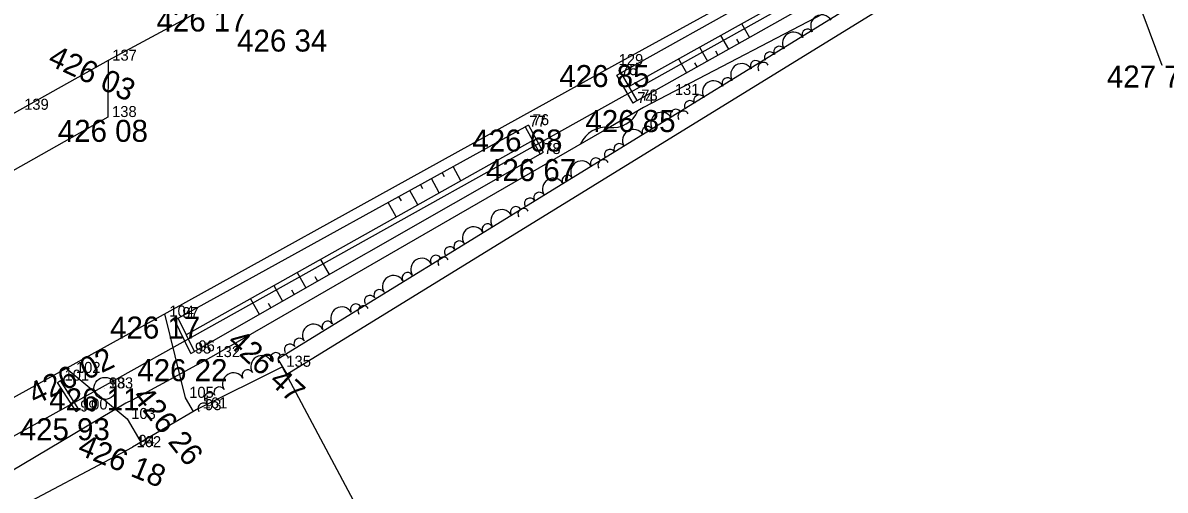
# Model space of a CAD drawing. Extents: x -559180 to -551373, y -1076947 to -1072071.
# Drawn here: x -554753.6 to -554701.7, y -1072926.2 to -1072905 of the extents above; entities that cross this region are included whole.
import ezdxf

# ---------------------------------------------------------------- set-up
doc = ezdxf.new("R2010")
doc.units = 0
for name, color, linetype in [('12_PLOTY', 7, 'Continuous'), ('13_PLOTY', 7, 'Continuous'), ('17_KOMUNIKACE', 7, 'Continuous'), ('18_POLOHOPIS', 7, 'Continuous'), ('1_VODA_ZN', 7, 'Continuous'), ('26_SRAFY', 7, 'Continuous'), ('27_HRANA_PATA', 7, 'Continuous'), ('30_SDEL_ZN', 7, 'Continuous'), ('34_ZELEN', 7, 'Continuous'), ('3_BODY', 7, 'Continuous'), ('40_KANAL_ZN', 7, 'Continuous'), ('6_VYSKY', 7, 'Continuous'), ('kanal_stáv', 7, 'Continuous')]:
    doc.layers.add(name, color=color, linetype=linetype)

# ---------------------------------------------------------------- blocks, each defined once
blk = doc.blocks.new('SAK')
at = {"layer": '40_KANAL_ZN'}
blk.add_circle((0, 0), 0.5, dxfattribs=at)
blk = doc.blocks.new('POINT_DISPLAY')
blk.add_line((0, 0), (0, 0))
blk = doc.blocks.new('SDEP')
at = {"layer": '30_SDEL_ZN'}
for centre, radius, start, end in [((0.75, -1.001), 1.251, 53.1529, 126.8469), ((2.25, 1), 1.25, 233.13, 306.8698)]:
    blk.add_arc(centre, radius, start, end, dxfattribs=at)

msp = doc.modelspace()

# ---------------------------------------------------------------- linework, layer by layer
at = {"layer": '12_PLOTY'}
for p, q in [((-554705.449, -1072897.759), (-554742.019, -1072920.299)), ((-554741.6, -1072920.98), (-554705.03, -1072898.44)), ((-554701.88, -1072906.96), (-554703.83, -1072901.71)), ((-554745.19, -1072904.29), (-554749.71, -1072906.74)), ((-554749.71, -1072906.74), (-554755.203, -1072909.802)), ((-554742.019, -1072920.299), (-554741.6, -1072920.98)), ((-554745.61, -1072922.53), (-554741.81, -1072920.64)), ((-554741.81, -1072920.64), (-554735.81, -1072931.91)), ((-554745.61, -1072922.53), (-554748.61, -1072924.29)), ((-554769.87, -1072935.53), (-554748.61, -1072924.29))]:
    msp.add_line(p, q, dxfattribs=at)
at = {"layer": '13_PLOTY'}
for p, q in [((-554715.18, -1072903.52), (-554725.42, -1072908.86)), ((-554725.42, -1072908.86), (-554726.916, -1072909.739)), ((-554726.916, -1072909.739), (-554745.03, -1072920.2)), ((-554745.03, -1072920.2), (-554748.621, -1072922.152)), ((-554748.91, -1072922.29), (-554758.48, -1072927.99)), ((-554748.621, -1072922.152), (-554748.91, -1072922.29))]:
    msp.add_line(p, q, dxfattribs=at)
at = {"layer": '17_KOMUNIKACE'}
for p, q in [((-554701.01, -1072892.8), (-554726.73, -1072906.94)), ((-554726.73, -1072906.94), (-554785.87, -1072939.66)), ((-554749.71, -1072906.74), (-554749.72, -1072909.3)), ((-554749.72, -1072909.3), (-554759.96, -1072915.08)), ((-554747.15, -1072918.238), (-554746.22, -1072922.05)), ((-554751.615, -1072920.708), (-554748.85, -1072923.01)), ((-554746.22, -1072922.05), (-554745.849, -1072922.67)), ((-554748.85, -1072923.01), (-554748.226, -1072924.065))]:
    msp.add_line(p, q, dxfattribs=at)
at = {"layer": '18_POLOHOPIS'}
for p, q in [((-554726.62, -1072907.4), (-554726.433, -1072907.291)), ((-554725.88, -1072908.67), (-554726.62, -1072907.4)), ((-554725.7, -1072908.55), (-554726.433, -1072907.291)), ((-554725.7, -1072908.55), (-554725.88, -1072908.67)), ((-554730.629, -1072909.67), (-554730.78, -1072909.74)), ((-554730.78, -1072909.74), (-554730.11, -1072910.98)), ((-554730.629, -1072909.67), (-554729.964, -1072910.901)), ((-554730.11, -1072910.98), (-554729.964, -1072910.901)), ((-554746.698, -1072918.511), (-554746.53, -1072918.43)), ((-554745.959, -1072920.039), (-554746.698, -1072918.511)), ((-554745.8, -1072919.94), (-554746.53, -1072918.43)), ((-554745.959, -1072920.039), (-554745.8, -1072919.94)), ((-554752.013, -1072921.355), (-554751.88, -1072921.27)), ((-554751.17, -1072922.67), (-554752.013, -1072921.355)), ((-554751.04, -1072922.58), (-554751.88, -1072921.27)), ((-554751.17, -1072922.67), (-554751.04, -1072922.58))]:
    msp.add_line(p, q, dxfattribs=at)
at = {"layer": '26_SRAFY'}
for p, q in [((-554720.962, -1072905.057), (-554720.609, -1072905.684)), ((-554721.917, -1072905.592), (-554721.563, -1072906.221)), ((-554721.192, -1072905.764), (-554721.086, -1072905.952)), ((-554722.871, -1072906.128), (-554722.517, -1072906.758)), ((-554722.146, -1072906.301), (-554722.04, -1072906.489)), ((-554723.826, -1072906.663), (-554723.47, -1072907.295)), ((-554723.1, -1072906.837), (-554722.993, -1072907.026)), ((-554733.704, -1072912.19), (-554734.058, -1072911.549)), ((-554734.683, -1072912.739), (-554735.04, -1072912.091)), ((-554734.442, -1072912.013), (-554734.549, -1072911.82)), ((-554735.661, -1072913.288), (-554736.023, -1072912.633)), ((-554735.424, -1072912.557), (-554735.532, -1072912.362)), ((-554736.64, -1072913.838), (-554737.005, -1072913.175)), ((-554736.405, -1072913.102), (-554736.514, -1072912.904)), ((-554740.071, -1072915.764), (-554739.682, -1072916.446)), ((-554741.133, -1072916.36), (-554740.739, -1072917.05)), ((-554740.328, -1072916.542), (-554740.21, -1072916.748)), ((-554742.195, -1072916.956), (-554741.796, -1072917.654)), ((-554741.387, -1072917.144), (-554741.268, -1072917.352)), ((-554743.257, -1072917.552), (-554742.854, -1072918.258)), ((-554742.445, -1072917.745), (-554742.325, -1072917.956))]:
    msp.add_line(p, q, dxfattribs=at)
at = {"layer": '27_HRANA_PATA'}
for p, q in [((-554707.27, -1072896.58), (-554726.433, -1072907.291)), ((-554706.92, -1072897.18), (-554726.066, -1072907.92)), ((-554725.7, -1072908.55), (-554706.57, -1072897.78)), ((-554746.53, -1072918.43), (-554730.78, -1072909.74)), ((-554730.445, -1072910.36), (-554746.165, -1072919.185)), ((-554730.11, -1072910.98), (-554745.8, -1072919.94))]:
    msp.add_line(p, q, dxfattribs=at)
at = {"layer": '34_ZELEN'}
for centre, radius, start, end in [((-554717.33, -1072905.164), 0.5, 31.3328, 211.3328), ((-554717.971, -1072905.554), 0.25, 31.3328, 211.3328), ((-554718.611, -1072905.944), 0.5, 31.3328, 211.3328), ((-554719.679, -1072906.594), 0.25, 31.3328, 211.3328), ((-554719.252, -1072906.334), 0.25, 31.3328, 211.3328), ((-554720.96, -1072907.374), 0.5, 31.3328, 211.3328), ((-554720.32, -1072906.984), 0.25, 31.3328, 211.3328), ((-554719.973, -1072907.065), 0.25, 121.3328, 212.1349), ((-554719.976, -1072907.067), 0.25, 30.5306, 121.3328), ((-554722.242, -1072908.154), 0.5, 31.3328, 211.3328), ((-554721.601, -1072907.764), 0.25, 31.3328, 211.3328), ((-554722.882, -1072908.544), 0.25, 31.3328, 211.3328), ((-554723.95, -1072909.194), 0.25, 31.3328, 211.3328), ((-554723.606, -1072909.277), 0.25, 30.5306, 121.3328), ((-554723.309, -1072908.804), 0.25, 31.3328, 211.3328), ((-554724.59, -1072909.584), 0.5, 31.3328, 211.3328), ((-554723.603, -1072909.275), 0.25, 121.3328, 212.1349), ((-554725.872, -1072910.364), 0.5, 31.3328, 211.3328), ((-554725.231, -1072909.974), 0.25, 31.3328, 211.3328), ((-554726.512, -1072910.754), 0.25, 31.3328, 211.3328), ((-554726.939, -1072911.014), 0.25, 31.3328, 211.3328), ((-554728.221, -1072911.794), 0.5, 31.3328, 211.3328), ((-554727.58, -1072911.404), 0.25, 31.3328, 211.3328), ((-554727.233, -1072911.485), 0.25, 121.3328, 212.1349), ((-554727.236, -1072911.487), 0.25, 30.5306, 121.3328), ((-554729.502, -1072912.574), 0.5, 31.3328, 211.3328), ((-554728.861, -1072912.184), 0.25, 31.3328, 211.3328), ((-554730.57, -1072913.224), 0.25, 31.3328, 211.3328), ((-554730.143, -1072912.964), 0.25, 31.3328, 211.3328), ((-554731.851, -1072914.004), 0.5, 31.3328, 211.3328), ((-554731.21, -1072913.614), 0.25, 31.3328, 211.3328), ((-554730.864, -1072913.695), 0.25, 121.3328, 212.1349), ((-554730.867, -1072913.697), 0.25, 30.5306, 121.3328), ((-554732.491, -1072914.394), 0.25, 31.3328, 211.3328), ((-554733.132, -1072914.784), 0.5, 31.3328, 211.3328), ((-554734.2, -1072915.434), 0.25, 31.3328, 211.3328), ((-554733.773, -1072915.174), 0.25, 31.3328, 211.3328), ((-554735.481, -1072916.214), 0.5, 31.3328, 211.3328), ((-554734.84, -1072915.824), 0.25, 31.3328, 211.3328), ((-554734.494, -1072915.905), 0.25, 121.3328, 212.1349), ((-554734.497, -1072915.907), 0.25, 30.5306, 121.3328), ((-554736.762, -1072916.994), 0.5, 31.3328, 211.3328), ((-554736.122, -1072916.604), 0.25, 31.3328, 211.3328), ((-554737.403, -1072917.384), 0.25, 31.3328, 211.3328), ((-554738.471, -1072918.034), 0.25, 31.3328, 211.3328), ((-554737.83, -1072917.644), 0.25, 31.3328, 211.3328), ((-554739.111, -1072918.424), 0.5, 31.3328, 211.3328), ((-554738.124, -1072918.115), 0.25, 121.3328, 212.1349), ((-554738.127, -1072918.117), 0.25, 30.5306, 121.3328), ((-554740.392, -1072919.204), 0.5, 31.3328, 211.3328), ((-554739.752, -1072918.814), 0.25, 31.3328, 211.3328), ((-554741.033, -1072919.594), 0.25, 31.3328, 211.3328), ((-554741.46, -1072919.854), 0.25, 31.3328, 211.3328), ((-554742.741, -1072920.634), 0.5, 31.3328, 211.3328), ((-554742.101, -1072920.244), 0.25, 31.3328, 211.3328), ((-554741.754, -1072920.326), 0.25, 121.3328, 212.1349), ((-554741.757, -1072920.327), 0.25, 30.5306, 121.3328), ((-554744.023, -1072921.414), 0.5, 31.3328, 211.3328), ((-554743.382, -1072921.024), 0.25, 31.3328, 211.3328), ((-554745.09, -1072922.064), 0.25, 31.3328, 211.3328), ((-554744.663, -1072921.804), 0.25, 31.3328, 211.3328), ((-554745.384, -1072922.536), 0.25, 121.3328, 212.1349), ((-554745.387, -1072922.537), 0.25, 30.5306, 121.3328)]:
    msp.add_arc(centre, radius, start, end, dxfattribs=at)
at = {"layer": 'kanal_stáv'}
msp.add_lwpolyline([(-554211.63, -1072637.36), (-554252.71, -1072643.96), (-554272.41, -1072652.99), (-554296.03, -1072664.39), (-554307.43, -1072677), (-554325.75, -1072687.76), (-554359.23, -1072706.8), (-554394.89, -1072727.06), (-554464.39, -1072765.62), (-554508.8, -1072789.43), (-554533.01, -1072802.97), (-554568.24, -1072822.24), (-554587.98, -1072832.41), (-554601.02, -1072839.21), (-554624.92, -1072852.09), (-554662.69, -1072873.08), (-554684.61, -1072885), (-554705.04, -1072896.44), (-554749.99, -1072921.56), (-554804.76, -1072951.95)], dxfattribs=at)

# ---------------------------------------------------------------- block references
at = {"layer": '1_VODA_ZN'}
for p in [(-554749.71, -1072906.74), (-554726.73, -1072906.94), (-554726.62, -1072907.4), (-554701.88, -1072906.96), (-554724.18, -1072908.3), (-554725.88, -1072908.67), (-554725.7, -1072908.55), (-554749.72, -1072909.3), (-554730.78, -1072909.74), (-554730.63, -1072909.67), (-554730.11, -1072910.98), (-554747.12, -1072918.36), (-554746.53, -1072918.43), (-554745.96, -1072920.04), (-554745.8, -1072919.94), (-554745.03, -1072920.2), (-554751.36, -1072920.92), (-554741.81, -1072920.64), (-554751.88, -1072921.27), (-554749.88, -1072921.62), (-554749.86, -1072921.62), (-554746.22, -1072922.05), (-554751.17, -1072922.67), (-554751.04, -1072922.58), (-554748.85, -1072923.01), (-554745.61, -1072922.53), (-554745.5, -1072922.61), (-554748.61, -1072924.29), (-554748.52, -1072924.23)]:
    msp.add_blockref('POINT_DISPLAY', p, dxfattribs=at)
at = {"layer": '30_SDEL_ZN', "xscale": 0.9999979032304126, "yscale": 0.9999979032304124, "rotation": 30.006847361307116}
msp.add_blockref('SDEP', (-554728.271, -1072910.521), dxfattribs=at)
at = {"layer": '40_KANAL_ZN'}
msp.add_blockref('SAK', (-554749.86, -1072921.62), dxfattribs=at)

# ---------------------------------------------------------------- texts
at = {"layer": '3_BODY'}
for s, p in [(' 137', (-554749.71, -1072906.74)), (' 129', (-554726.73, -1072906.94)), (' 75', (-554726.62, -1072907.4)), (' 131', (-554724.18, -1072908.3)), (' 139', (-554753.71, -1072908.97)), (' 74', (-554725.88, -1072908.67)), (' 73', (-554725.7, -1072908.55)), (' 138', (-554749.72, -1072909.3)), (' 77', (-554730.78, -1072909.74)), (' 76', (-554730.63, -1072909.67)), (' 78', (-554730.11, -1072910.98)), (' 104', (-554747.12, -1072918.36)), (' 97', (-554746.53, -1072918.43)), (' 95', (-554745.96, -1072920.04)), (' 96', (-554745.8, -1072919.94)), (' 132', (-554745.03, -1072920.2)), (' 102', (-554751.36, -1072920.92)), (' 135', (-554741.81, -1072920.64)), (' 101', (-554751.88, -1072921.27)), (' 133', (-554749.88, -1072921.62)), (' 98', (-554749.86, -1072921.62)), (' 105', (-554746.22, -1072922.05)), (' 99', (-554751.17, -1072922.67)), (' 100', (-554751.04, -1072922.58)), (' 103', (-554748.85, -1072923.01)), (' 161', (-554745.61, -1072922.53)), (' 93', (-554745.5, -1072922.61)), (' 162', (-554748.61, -1072924.29)), (' 94', (-554748.52, -1072924.23))]:
    msp.add_text(s, height=0.5, dxfattribs=at).set_placement(p)
at = {"layer": '6_VYSKY'}
for s, p in [('426 17', (-554747.517, -1072905.417)), ('426 34', (-554743.858, -1072906.327)), ('426 85', (-554729.235, -1072907.94)), ('427 73', (-554704.385, -1072907.96)), ('426 85', (-554728.053, -1072909.982)), ('426 08', (-554751.997, -1072910.427)), ('426 68', (-554733.184, -1072910.867)), ('426 67', (-554732.564, -1072912.209)), ('426 17', (-554749.625, -1072919.36)), ('426 22', (-554748.389, -1072921.294)), ('426 11', (-554752.385, -1072922.62)), ('425 93', (-554753.726, -1072923.975))]:
    msp.add_text(s, height=1, dxfattribs=at).set_placement(p)
for s, rotation, p in [('426 03', 335.222, (-554752.504, -1072906.902)), ('426 47', 317.1304, (-554744.358, -1072919.576)), ('426 02', 25.6217, (-554753.032, -1072922.386)), ('426 26', 308.4244, (-554748.653, -1072922.015)), ('426 18', 337.6724, (-554751.155, -1072924.593))]:
    msp.add_text(s, height=1, rotation=rotation, dxfattribs=at).set_placement(p)

doc.saveas('drawing.dxf')
